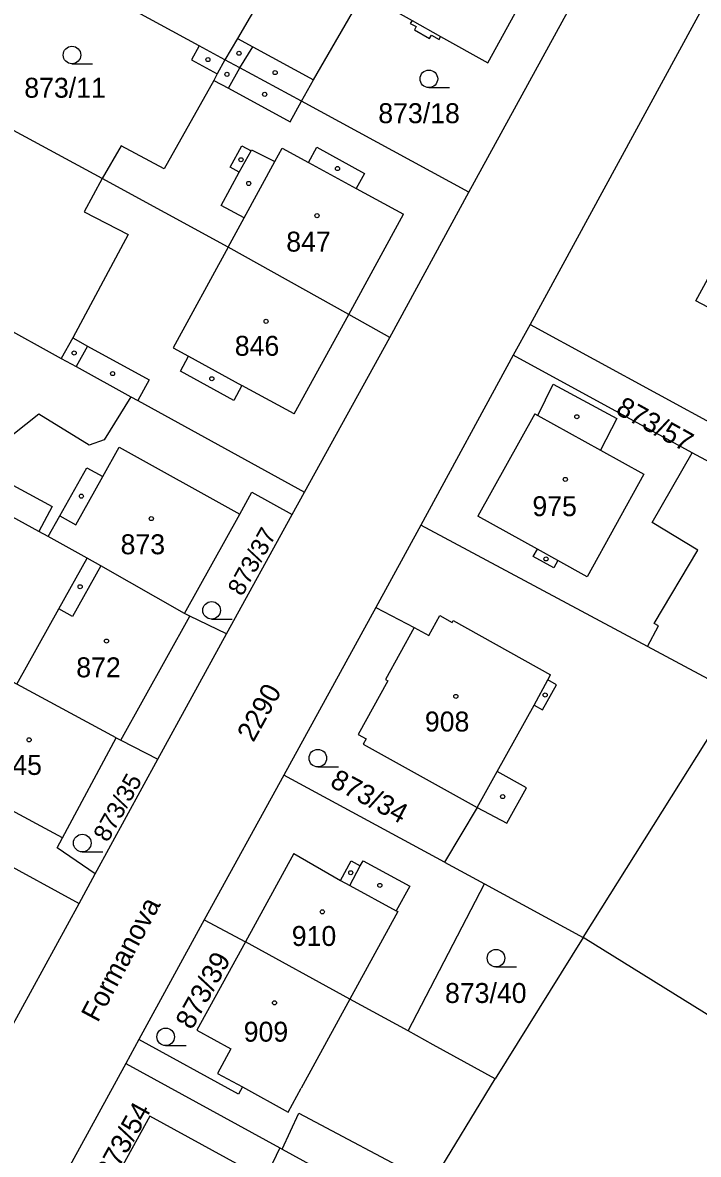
# Model space of a CAD drawing. Extents: x -679220 to -673243, y -1075091 to -1066557.
# Drawn here: x -676516 to -676458.4, y -1070914.2 to -1070817.8 of the extents above; entities that cross this region are included whole.
import ezdxf

# ---------------------------------------------------------------- set-up
doc = ezdxf.new("R2010")
doc.units = 0
for name, color, linetype in [('Hranice parcel', 7, 'Continuous'), ('Parcelní čísla', 7, 'Continuous'), ('Pop  PČ popisy', 7, 'Continuous'), ('Vnitřní kresba', 7, 'Continuous'), ('Značky budov', 7, 'Continuous'), ('Značky kultur', 7, 'Continuous')]:
    doc.layers.add(name, color=color, linetype=linetype)

msp = doc.modelspace()

# ---------------------------------------------------------------- linework, layer by layer
at = {"layer": 'Hranice parcel'}
for p, q in [((-676477.95, -1070832.21), (-676465.96, -1070810.31)), ((-676500.94, -1070819.73), (-676510.57, -1070814.5)), ((-676457.4, -1070815.33), (-676472.72, -1070843.49)), ((-676498.75, -1070820.92), (-676500.94, -1070819.73)), ((-676509.23, -1070831.06), (-676523.76, -1070823.17)), ((-676477.95, -1070832.21), (-676492.23, -1070824.46)), ((-676484.69, -1070844.59), (-676477.95, -1070832.21)), ((-676530.05, -1070836.86), (-676512.7, -1070846.39)), ((-676472.72, -1070843.49), (-676474.16, -1070846.12)), ((-676491.96, -1070857.78), (-676484.69, -1070844.59)), ((-676474.16, -1070846.12), (-676482.05, -1070860.61)), ((-676458.9, -1070854.42), (-676474.16, -1070846.12)), ((-676445.79, -1070861.55), (-676458.9, -1070854.42)), ((-676493, -1070859.68), (-676491.96, -1070857.78)), ((-676498.6, -1070869.85), (-676493, -1070859.68)), ((-676482.05, -1070860.61), (-676485.89, -1070867.62)), ((-676462.72, -1070870.93), (-676482.05, -1070860.61)), ((-676485.89, -1070867.62), (-676493.73, -1070881.91)), ((-676504.48, -1070880.54), (-676498.6, -1070869.85)), ((-676468.2, -1070895.75), (-676455.76, -1070875.93)), ((-676533.39, -1070880.7), (-676511.19, -1070892.84)), ((-676509.81, -1070890.32), (-676504.48, -1070880.54)), ((-676493.73, -1070881.91), (-676500.51, -1070894.23)), ((-676480.02, -1070889.34), (-676493.73, -1070881.91)), ((-676480.02, -1070889.34), (-676476.62, -1070891.18)), ((-676511.19, -1070892.84), (-676509.81, -1070890.32)), ((-676483.13, -1070903.72), (-676476.62, -1070891.18)), ((-676476.62, -1070891.18), (-676468.2, -1070895.75)), ((-676520.16, -1070909.24), (-676511.19, -1070892.84)), ((-676500.51, -1070894.23), (-676506.1, -1070904.45)), ((-676500.51, -1070894.23), (-676497, -1070896.12)), ((-676468.2, -1070895.75), (-676475.69, -1070907.79)), ((-676452.45, -1070905.53), (-676468.2, -1070895.75)), ((-676506.1, -1070904.45), (-676507.21, -1070906.48)), ((-676507.21, -1070906.48), (-676513.56, -1070918.12)), ((-676507.21, -1070906.48), (-676494.06, -1070913.69))]:
    msp.add_line(p, q, dxfattribs=at)
for points in [[(-676485.78, -1070798.78), (-676497.68, -1070819.1), (-676498.75, -1070820.92)], [(-676492.23, -1070824.46), (-676491.18, -1070822.63), (-676486.93, -1070815.25), (-676482.79, -1070817.57), (-676482.94, -1070817.83), (-676482.45, -1070818.1), (-676482.59, -1070818.37), (-676481.29, -1070819.1), (-676481.14, -1070818.84), (-676480.49, -1070819.2), (-676480.35, -1070818.94), (-676476.33, -1070821.19), (-676471.17, -1070811.81), (-676470.98, -1070811.18), (-676471.19, -1070810.54), (-676472.7, -1070809.74), (-676473.29, -1070809.87), (-676473.72, -1070810.43), (-676482.08, -1070805.93), (-676479.98, -1070802.16)], [(-676500.94, -1070819.73), (-676501.6, -1070820.93), (-676499.4, -1070822.13), (-676499.7, -1070822.68), (-676503.92, -1070830.23), (-676507.61, -1070828.26), (-676509.23, -1070831.06)], [(-676492.23, -1070824.46), (-676497.49, -1070821.6), (-676498.75, -1070820.92)], [(-676509.23, -1070831.06), (-676510.74, -1070833.89), (-676506.99, -1070835.83), (-676511.73, -1070844.64), (-676512.7, -1070846.39)], [(-676484.69, -1070844.59), (-676488.19, -1070842.63), (-676498.48, -1070836.91), (-676509.23, -1070831.06)], [(-676458.59, -1070841.48), (-676453.37, -1070831.89), (-676443.64, -1070836.94), (-676448.91, -1070846.57), (-676458.59, -1070841.48)], [(-676472.72, -1070843.49), (-676456.42, -1070852.35), (-676452.56, -1070846.52), (-676440.21, -1070853.23)], [(-676512.7, -1070846.39), (-676511.44, -1070847.08), (-676506.76, -1070849.65)], [(-676506.76, -1070849.65), (-676509.06, -1070853.33), (-676510.33, -1070853.77), (-676514.61, -1070851.13), (-676522.11, -1070857.08)], [(-676506.76, -1070849.65), (-676506.17, -1070849.97), (-676491.96, -1070857.78)], [(-676462.72, -1070870.93), (-676461.78, -1070869.17), (-676462.13, -1070868.98), (-676458.43, -1070862.72), (-676462.32, -1070860.36), (-676458.9, -1070854.42)], [(-676502.19, -1070868.13), (-676509.34, -1070864.06), (-676510.5, -1070863.4), (-676513.81, -1070861.56), (-676514.61, -1070861.13), (-676519.52, -1070858.48), (-676522.11, -1070857.08)], [(-676502.19, -1070868.13), (-676497.49, -1070859.65), (-676496.45, -1070857.78), (-676493, -1070859.68)], [(-676508.01, -1070878.72), (-676516.49, -1070874.16), (-676518.36, -1070873.16), (-676518.79, -1070872.85), (-676520.86, -1070871.66), (-676523.32, -1070870.19), (-676526.86, -1070868.22)], [(-676498.6, -1070869.85), (-676501.75, -1070868.37), (-676502.19, -1070868.13)], [(-676485.89, -1070867.62), (-676482.62, -1070869.31), (-676485.06, -1070873.76), (-676484.85, -1070873.88), (-676487.39, -1070878.44), (-676486.71, -1070878.82), (-676486.96, -1070879.28), (-676477.24, -1070884.67), (-676480.02, -1070889.34)], [(-676455.76, -1070875.93), (-676455.11, -1070875), (-676462.72, -1070870.93)], [(-676509.81, -1070890.32), (-676513.06, -1070888.1), (-676512.6, -1070887.25), (-676508.01, -1070878.72)], [(-676508.01, -1070878.72), (-676507.62, -1070878.94), (-676504.48, -1070880.54)], [(-676497, -1070896.12), (-676501.14, -1070903.66), (-676498.25, -1070905.25), (-676499.37, -1070907.33), (-676497.25, -1070908.49), (-676497.59, -1070909.11), (-676506.1, -1070904.45)], [(-676483.13, -1070903.72), (-676488.09, -1070901), (-676497, -1070896.12)], [(-676475.69, -1070907.79), (-676480.98, -1070904.89), (-676483.13, -1070903.72)], [(-676482.99, -1070919.76), (-676481.13, -1070916.71), (-676475.69, -1070907.79)], [(-676494.06, -1070913.69), (-676495.35, -1070916.35), (-676505.16, -1070910.97), (-676510.06, -1070919.91), (-676513.56, -1070918.12)], [(-676494.06, -1070913.69), (-676493.87, -1070913.79), (-676482.99, -1070919.76)]]:
    msp.add_lwpolyline(points, dxfattribs=at)
at = {"layer": 'Vnitřní kresba'}
for p, q in [((-676482.79, -1070817.57), (-676480.35, -1070818.94)), ((-676497.68, -1070819.1), (-676496.36, -1070819.82)), ((-676497.49, -1070821.6), (-676496.36, -1070819.82)), ((-676496.36, -1070819.82), (-676491.18, -1070822.63)), ((-676498.75, -1070820.92), (-676499.4, -1070822.13)), ((-676498.44, -1070823.36), (-676497.49, -1070821.6)), ((-676499.7, -1070822.68), (-676498.44, -1070823.36)), ((-676498.44, -1070823.36), (-676493.18, -1070826.22)), ((-676493.18, -1070826.22), (-676492.23, -1070824.46)), ((-676498.31, -1070830.08), (-676497.31, -1070828.26)), ((-676497.52, -1070830.51), (-676496.52, -1070828.69)), ((-676497.31, -1070828.26), (-676496.52, -1070828.69)), ((-676496.52, -1070828.69), (-676496.47, -1070828.6)), ((-676496.47, -1070828.6), (-676494.49, -1070829.59)), ((-676494.49, -1070829.59), (-676493.87, -1070828.45)), ((-676493.87, -1070828.45), (-676491.62, -1070829.68)), ((-676491.62, -1070829.68), (-676490.92, -1070828.39)), ((-676490.92, -1070828.39), (-676486.84, -1070830.61)), ((-676497.11, -1070834.4), (-676494.49, -1070829.59)), ((-676491.62, -1070829.68), (-676487.55, -1070831.9)), ((-676499.06, -1070833.34), (-676497.52, -1070830.51)), ((-676497.52, -1070830.51), (-676498.31, -1070830.08)), ((-676486.84, -1070830.61), (-676487.55, -1070831.9)), ((-676487.55, -1070831.9), (-676483.53, -1070834.1)), ((-676497.11, -1070834.4), (-676499.06, -1070833.34)), ((-676498.48, -1070836.91), (-676497.11, -1070834.4)), ((-676488.19, -1070842.63), (-676483.53, -1070834.1)), ((-676498.48, -1070836.91), (-676503.16, -1070845.49)), ((-676492.83, -1070851.12), (-676488.19, -1070842.63)), ((-676511.73, -1070844.64), (-676510.48, -1070845.33)), ((-676510.48, -1070845.33), (-676511.44, -1070847.08)), ((-676510.48, -1070845.33), (-676505.21, -1070848.22)), ((-676503.16, -1070845.49), (-676501.85, -1070846.2)), ((-676502.54, -1070847.46), (-676501.85, -1070846.2)), ((-676501.85, -1070846.2), (-676497.31, -1070848.68)), ((-676498, -1070849.97), (-676502.54, -1070847.46)), ((-676505.21, -1070848.22), (-676506.17, -1070849.97)), ((-676497.31, -1070848.68), (-676498, -1070849.97)), ((-676492.83, -1070851.12), (-676497.31, -1070848.68)), ((-676472.06, -1070851.25), (-676470.75, -1070848.59)), ((-676470.75, -1070848.59), (-676465.33, -1070851.51)), ((-676472.33, -1070851.1), (-676477.17, -1070859.84)), ((-676472.33, -1070851.1), (-676472.06, -1070851.25)), ((-676472.06, -1070851.25), (-676466.73, -1070854.21)), ((-676465.33, -1070851.51), (-676466.73, -1070854.21)), ((-676509.17, -1070856.45), (-676507.77, -1070853.95)), ((-676507.77, -1070853.95), (-676497.49, -1070859.65)), ((-676466.73, -1070854.21), (-676463.01, -1070856.26)), ((-676512.83, -1070859.81), (-676510.53, -1070855.7)), ((-676510.53, -1070855.7), (-676509.17, -1070856.45)), ((-676518.38, -1070856.37), (-676513.47, -1070859.02)), ((-676511.46, -1070860.57), (-676509.17, -1070856.45)), ((-676463.01, -1070856.26), (-676467.86, -1070865)), ((-676513.47, -1070859.02), (-676514.61, -1070861.13)), ((-676513.81, -1070861.56), (-676512.83, -1070859.81)), ((-676512.83, -1070859.81), (-676511.46, -1070860.57)), ((-676472.1, -1070862.65), (-676477.17, -1070859.84)), ((-676512.91, -1070867.73), (-676510.5, -1070863.4)), ((-676472.45, -1070863.28), (-676472.1, -1070862.65)), ((-676470.7, -1070864.25), (-676472.45, -1070863.28)), ((-676470.35, -1070863.62), (-676472.1, -1070862.65)), ((-676509.34, -1070864.06), (-676511.74, -1070868.38)), ((-676470.35, -1070863.62), (-676470.7, -1070864.25)), ((-676467.86, -1070865), (-676470.35, -1070863.62)), ((-676516.49, -1070874.16), (-676512.91, -1070867.73)), ((-676511.74, -1070868.38), (-676512.91, -1070867.73)), ((-676507.62, -1070878.94), (-676501.75, -1070868.37)), ((-676481.37, -1070870.01), (-676480.42, -1070868.3)), ((-676480.42, -1070868.3), (-676479.37, -1070868.89)), ((-676482.62, -1070869.31), (-676481.37, -1070870.01)), ((-676479.37, -1070868.89), (-676479.28, -1070868.72)), ((-676479.28, -1070868.72), (-676470.97, -1070873.36)), ((-676472.37, -1070875.95), (-676471.2, -1070873.79)), ((-676471.2, -1070873.79), (-676470.97, -1070873.36)), ((-676470.46, -1070874.2), (-676471.2, -1070873.79)), ((-676471.65, -1070876.35), (-676470.46, -1070874.2)), ((-676475.52, -1070881.59), (-676472.37, -1070875.95)), ((-676472.37, -1070875.95), (-676471.65, -1070876.35)), ((-676477.24, -1070884.67), (-676475.52, -1070881.59)), ((-676473.02, -1070882.98), (-676475.52, -1070881.59)), ((-676474.71, -1070886), (-676473.02, -1070882.98)), ((-676512.6, -1070887.25), (-676517.72, -1070884.49)), ((-676477.24, -1070884.67), (-676474.71, -1070886)), ((-676492.88, -1070888.59), (-676497, -1070896.12)), ((-676492.88, -1070888.59), (-676488.89, -1070890.89)), ((-676488.89, -1070890.89), (-676487.99, -1070889.22)), ((-676487.99, -1070889.22), (-676487.2, -1070889.65)), ((-676487.2, -1070889.65), (-676486.96, -1070889.21)), ((-676486.96, -1070889.21), (-676482.99, -1070891.36)), ((-676488.1, -1070891.32), (-676487.2, -1070889.65)), ((-676488.89, -1070890.89), (-676488.1, -1070891.32)), ((-676488.1, -1070891.32), (-676484.13, -1070893.47)), ((-676482.99, -1070891.36), (-676484.13, -1070893.47)), ((-676484, -1070893.54), (-676488.09, -1070901)), ((-676484.13, -1070893.47), (-676484, -1070893.54)), ((-676488.09, -1070901), (-676492.24, -1070908.58)), ((-676497.25, -1070908.49), (-676493.34, -1070910.63)), ((-676493.34, -1070910.63), (-676492.24, -1070908.58)), ((-676493.87, -1070913.79), (-676492.43, -1070910.73)), ((-676492.43, -1070910.73), (-676481.13, -1070916.71))]:
    msp.add_line(p, q, dxfattribs=at)
at = {"layer": 'Značky budov'}
for centre in [(-676500.197, -1070820.909), (-676497.547, -1070820.369), (-676498.577, -1070822.169), (-676494.467, -1070822.019), (-676495.357, -1070823.869), (-676497.377, -1070829.449), (-676489.147, -1070830.199), (-676496.717, -1070831.469), (-676490.897, -1070834.219), (-676495.237, -1070843.219), (-676511.607, -1070845.919), (-676508.327, -1070847.679), (-676499.867, -1070848.119), (-676468.737, -1070851.359), (-676469.717, -1070856.699), (-676510.987, -1070858.129), (-676505.027, -1070860.039), (-676471.367, -1070863.479), (-676511.097, -1070865.849), (-676508.847, -1070870.479), (-676479.057, -1070875.199), (-676471.437, -1070875.079), (-676515.447, -1070878.899), (-676475.057, -1070883.739), (-676488.017, -1070890.229), (-676485.537, -1070891.309), (-676490.437, -1070893.559), (-676494.517, -1070901.319)]:
    msp.add_circle(centre, 0.175, dxfattribs=at)
at = {"layer": 'Značky kultur'}
for p, q in [((-676511.793, -1070821.27), (-676510.043, -1070821.27)), ((-676481.353, -1070823.3), (-676479.603, -1070823.3)), ((-676499.883, -1070868.61), (-676498.133, -1070868.61)), ((-676490.823, -1070881.21), (-676489.073, -1070881.21)), ((-676510.913, -1070888.45), (-676509.163, -1070888.45)), ((-676475.633, -1070898.26), (-676473.883, -1070898.26)), ((-676503.803, -1070904.97), (-676502.053, -1070904.97))]:
    msp.add_line(p, q, dxfattribs=at)
for centre in [(-676511.793, -1070820.52), (-676481.353, -1070822.55), (-676499.883, -1070867.86), (-676490.823, -1070880.46), (-676510.913, -1070887.7), (-676475.633, -1070897.51), (-676503.803, -1070904.22)]:
    msp.add_circle(centre, 0.75, dxfattribs=at)

# ---------------------------------------------------------------- texts
at = {"layer": 'Parcelní čísla'}
for s, p in [('873/11', (-676515.857, -1070824.16)), ('873/18', (-676485.667, -1070826.33)), ('847', (-676493.515, -1070837.279)), ('846', (-676497.905, -1070846.16)), ('975', (-676472.525, -1070859.83)), ('873', (-676507.645, -1070863.08)), ('872', (-676511.425, -1070873.57)), ('908', (-676481.695, -1070878.19)), ('845', (-676518.145, -1070881.89)), ('910', (-676493.045, -1070896.47)), ('873/40', (-676479.977, -1070901.33)), ('909', (-676497.145, -1070904.63))]:
    msp.add_text(s, height=1.7, dxfattribs=at).set_placement(p)
for s, height, rotation, p in [('873/57', 1.7, 331, (-676465.514, -1070851.049)), ('873/37', 1.5, 61, (-676497.282, -1070866.73)), ('2290', 1.7, 61, (-676496.318, -1070879.173)), ('873/35', 1.5, 61, (-676508.742, -1070887.7)), ('873/34', 1.7, 332, (-676489.884, -1070882.827)), ('873/39', 1.7, 61, (-676501.57, -1070903.694)), ('873/54', 1.7, 61, (-676508.38, -1070916.514))]:
    msp.add_text(s, height=height, rotation=rotation, dxfattribs=at).set_placement(p)
at = {"layer": 'Pop  PČ popisy'}
msp.add_text('Formanova', height=1.7, rotation=62, dxfattribs=at).set_placement((-676509.591, -1070903.064))

doc.saveas('drawing.dxf')
